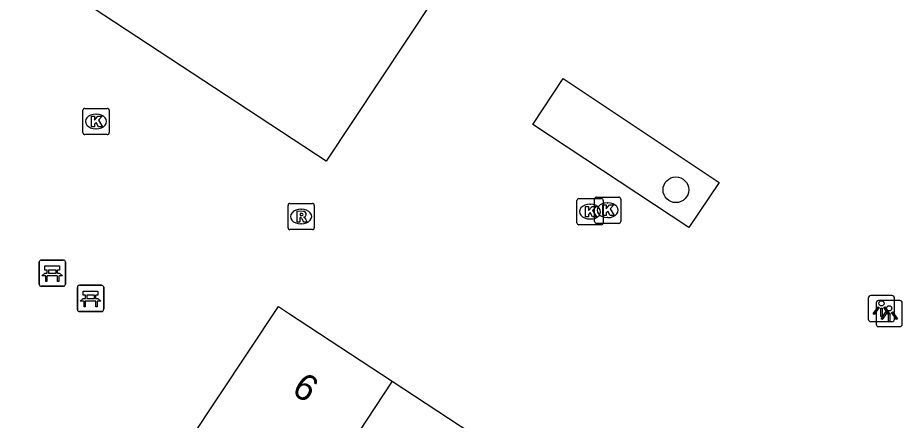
# Model space of a CAD drawing. Extents: x 159280 to 160375, y 384531 to 385872.
# Drawn here: x 159619.11 to 159652.81, y 385093.17 to 385108.51 of the extents above; entities that cross this region are included whole.
import ezdxf

# ---------------------------------------------------------------- set-up
doc = ezdxf.new("R2010")
doc.units = 0
for name, color, linetype in [('IMGEO_Bank', 7, 'Continuous'), ('IMGEO_Boom', 7, 'Continuous'), ('IMGEO_Kolk', 7, 'Continuous'), ('IMGEO_Lichtpunt', 7, 'Continuous'), ('IMGEO_Pand', 7, 'Continuous'), ('IMGEO_Pand_nummerreeks', 7, 'Continuous'), ('IMGEO_Rioolput', 7, 'Continuous'), ('IMGEO_Voetpad_open', 7, 'Continuous')]:
    doc.layers.add(name, color=color, linetype=linetype)

msp = doc.modelspace()

# ---------------------------------------------------------------- linework, layer by layer
at = {"layer": 'IMGEO_Bank'}
for p, q in [((159619.924, 385098.35), (159619.924, 385099.191)), ((159619.924, 385099.191), (159619.924, 385098.35)), ((159619.999, 385099.275), (159620.84, 385099.275)), ((159620.84, 385099.275), (159619.999, 385099.275)), ((159620.924, 385099.2), (159620.924, 385098.359)), ((159620.924, 385098.359), (159620.924, 385099.2)), ((159620.621, 385098.673), (159620.228, 385098.673)), ((159620.233, 385098.781), (159620.233, 385098.887)), ((159620.277, 385098.887), (159620.277, 385098.781)), ((159620.565, 385098.893), (159620.283, 385098.893)), ((159620.283, 385098.775), (159620.565, 385098.775)), ((159620.571, 385098.781), (159620.571, 385098.887)), ((159620.615, 385098.887), (159620.615, 385098.781)), ((159621.457, 385098.312), (159622.298, 385098.312)), ((159622.298, 385098.312), (159621.457, 385098.312)), ((159620.849, 385098.275), (159620.008, 385098.275)), ((159620.008, 385098.275), (159620.849, 385098.275)), ((159621.382, 385097.387), (159621.382, 385098.228)), ((159621.382, 385098.228), (159621.382, 385097.387)), ((159622.382, 385098.237), (159622.382, 385097.396)), ((159622.382, 385097.396), (159622.382, 385098.237)), ((159622.079, 385097.71), (159621.686, 385097.71)), ((159621.691, 385097.818), (159621.691, 385097.924)), ((159621.735, 385097.924), (159621.735, 385097.818)), ((159622.023, 385097.93), (159621.741, 385097.93)), ((159621.741, 385097.812), (159622.023, 385097.812)), ((159622.029, 385097.818), (159622.029, 385097.924)), ((159622.073, 385097.924), (159622.073, 385097.818)), ((159622.307, 385097.312), (159621.466, 385097.312)), ((159621.466, 385097.312), (159622.307, 385097.312))]:
    msp.add_line(p, q, dxfattribs=at)
for points in [[(159620.227, 385098.893), (159620.141, 385098.893), (159620.141, 385099.054), (159620.704, 385099.054), (159620.704, 385098.893), (159620.621, 385098.893)], [(159620.171, 385098.673), (159620.029, 385098.673), (159620.141, 385098.775), (159620.227, 385098.775)], [(159620.221, 385098.666), (159620.221, 385098.459), (159620.178, 385098.459), (159620.178, 385098.666)], [(159620.621, 385098.775), (159620.704, 385098.775), (159620.816, 385098.673), (159620.677, 385098.673)], [(159620.671, 385098.666), (159620.671, 385098.459), (159620.627, 385098.459), (159620.627, 385098.666)], [(159621.685, 385097.93), (159621.599, 385097.93), (159621.599, 385098.091), (159622.162, 385098.091), (159622.162, 385097.93), (159622.079, 385097.93)], [(159621.629, 385097.71), (159621.487, 385097.71), (159621.599, 385097.812), (159621.685, 385097.812)], [(159621.679, 385097.703), (159621.679, 385097.496), (159621.636, 385097.496), (159621.636, 385097.703)], [(159622.079, 385097.812), (159622.162, 385097.812), (159622.274, 385097.71), (159622.135, 385097.71)], [(159622.129, 385097.703), (159622.129, 385097.496), (159622.085, 385097.496), (159622.085, 385097.703)]]:
    msp.add_lwpolyline(points, dxfattribs=at)
for centre, radius, start, end in [((159620.002, 385099.197), 0.0779, 92.4484, 184.2845), ((159620.002, 385099.197), 0.0779, 92.4484, 184.2845), ((159620.846, 385099.197), 0.0779, 2.4484, 94.2845), ((159620.846, 385099.197), 0.0779, 2.4484, 94.2845), ((159620.171, 385098.666), 0.00671, 2.8957, 87.1043), ((159620.228, 385098.666), 0.00671, 92.8957, 177.1043), ((159620.226, 385098.886), 0.00671, 2.8957, 87.1043), ((159620.226, 385098.782), 0.00671, 272.8957, 357.1043), ((159620.283, 385098.886), 0.00671, 92.8957, 177.1043), ((159620.283, 385098.782), 0.00671, 182.8957, 267.1043), ((159620.565, 385098.886), 0.00671, 2.8957, 87.1043), ((159620.565, 385098.782), 0.00671, 272.8957, 357.1043), ((159620.622, 385098.886), 0.00671, 92.8957, 177.1043), ((159620.622, 385098.782), 0.00671, 182.8957, 267.1043), ((159620.62, 385098.666), 0.00671, 2.8957, 87.1043), ((159620.677, 385098.666), 0.00671, 92.8957, 177.1043), ((159620.002, 385098.353), 0.0779, 182.4484, 274.2845), ((159620.002, 385098.353), 0.0779, 182.4484, 274.2845), ((159620.846, 385098.353), 0.0779, 272.4484, 4.2845), ((159620.846, 385098.353), 0.0779, 272.4484, 4.2845), ((159621.46, 385098.234), 0.0779, 92.4484, 184.2845), ((159621.46, 385098.234), 0.0779, 92.4484, 184.2845), ((159622.304, 385098.234), 0.0779, 2.4484, 94.2845), ((159622.304, 385098.234), 0.0779, 2.4484, 94.2845), ((159621.629, 385097.703), 0.00671, 2.8957, 87.1043), ((159621.686, 385097.703), 0.00671, 92.8957, 177.1043), ((159621.684, 385097.923), 0.00671, 2.8957, 87.1043), ((159621.684, 385097.819), 0.00671, 272.8957, 357.1043), ((159621.741, 385097.923), 0.00671, 92.8957, 177.1043), ((159621.741, 385097.819), 0.00671, 182.8957, 267.1043), ((159622.023, 385097.923), 0.00671, 2.8957, 87.1043), ((159622.023, 385097.819), 0.00671, 272.8957, 357.1043), ((159622.08, 385097.923), 0.00671, 92.8957, 177.1043), ((159622.08, 385097.819), 0.00671, 182.8957, 267.1043), ((159622.078, 385097.703), 0.00671, 2.8957, 87.1043), ((159622.135, 385097.703), 0.00671, 92.8957, 177.1043), ((159621.46, 385097.39), 0.0779, 182.4484, 274.2845), ((159621.46, 385097.39), 0.0779, 182.4484, 274.2845), ((159622.304, 385097.39), 0.0779, 272.4484, 4.2845), ((159622.304, 385097.39), 0.0779, 272.4484, 4.2845)]:
    msp.add_arc(centre, radius, start, end, dxfattribs=at)
at = {"layer": 'IMGEO_Boom'}
msp.add_circle((159644.186, 385101.95), 0.489, dxfattribs=at)
at = {"layer": 'IMGEO_Kolk'}
for p, q in [((159621.666, 385105.054), (159622.518, 385105.054)), ((159621.591, 385104.128), (159621.591, 385104.98)), ((159622.079, 385104.834), (159622.104, 385104.834)), ((159622.592, 385104.98), (159622.592, 385104.128)), ((159622.518, 385104.054), (159621.666, 385104.054)), ((159622.102, 385104.274), (159622.077, 385104.274)), ((159641.159, 385101.672), (159642.011, 385101.672)), ((159640.417, 385100.692), (159640.417, 385101.544)), ((159640.492, 385101.618), (159641.344, 385101.618)), ((159640.905, 385101.398), (159640.93, 385101.398)), ((159641.084, 385100.746), (159641.084, 385101.598)), ((159641.418, 385101.544), (159641.418, 385100.692)), ((159641.572, 385101.452), (159641.597, 385101.452)), ((159642.085, 385101.598), (159642.085, 385100.746)), ((159640.928, 385100.838), (159640.903, 385100.838)), ((159642.011, 385100.672), (159641.159, 385100.672)), ((159641.595, 385100.892), (159641.57, 385100.892)), ((159641.344, 385100.618), (159640.492, 385100.618))]:
    msp.add_line(p, q, dxfattribs=at)
for points in [[(159621.666, 385105.054), (159622.518, 385105.054)], [(159621.591, 385104.128), (159621.591, 385104.98)], [(159621.912, 385104.754), (159622.035, 385104.754), (159622.035, 385104.603), (159622.165, 385104.754), (159622.329, 385104.754), (159622.183, 385104.603), (159622.336, 385104.354), (159622.184, 385104.354), (159622.099, 385104.518), (159622.035, 385104.451), (159622.035, 385104.354), (159621.912, 385104.354), (159621.912, 385104.754)], [(159622.592, 385104.98), (159622.592, 385104.128)], [(159622.518, 385104.054), (159621.666, 385104.054)], [(159641.159, 385101.672), (159642.011, 385101.672)], [(159640.417, 385100.692), (159640.417, 385101.544)], [(159640.492, 385101.618), (159641.344, 385101.618)], [(159641.084, 385100.746), (159641.084, 385101.598)], [(159641.405, 385101.372), (159641.528, 385101.372), (159641.528, 385101.221), (159641.658, 385101.372), (159641.822, 385101.372), (159641.676, 385101.221), (159641.829, 385100.972), (159641.677, 385100.972), (159641.592, 385101.136), (159641.528, 385101.069), (159641.528, 385100.972), (159641.405, 385100.972), (159641.405, 385101.372)], [(159641.418, 385101.544), (159641.418, 385100.692)], [(159642.085, 385101.598), (159642.085, 385100.746)], [(159640.738, 385101.318), (159640.861, 385101.318), (159640.861, 385101.167), (159640.991, 385101.318), (159641.155, 385101.318), (159641.009, 385101.167), (159641.162, 385100.918), (159641.01, 385100.918), (159640.925, 385101.082), (159640.861, 385101.015), (159640.861, 385100.918), (159640.738, 385100.918), (159640.738, 385101.318)], [(159642.011, 385100.672), (159641.159, 385100.672)], [(159641.344, 385100.618), (159640.492, 385100.618)]]:
    msp.add_lwpolyline(points, dxfattribs=at)
for centre, start, end in [((159621.668, 385104.978), 91.552, 178.448), ((159621.668, 385104.978), 91.552, 178.448), ((159622.516, 385104.978), 1.552, 88.448), ((159622.516, 385104.978), 1.552, 88.448), ((159621.668, 385104.13), 181.552, 268.448), ((159621.668, 385104.13), 181.552, 268.448), ((159622.516, 385104.13), 271.552, 358.448), ((159622.516, 385104.13), 271.552, 358.448), ((159641.161, 385101.596), 91.552, 178.448), ((159641.161, 385101.596), 91.552, 178.448), ((159642.009, 385101.596), 1.552, 88.448), ((159642.009, 385101.596), 1.552, 88.448), ((159640.494, 385101.542), 91.552, 178.448), ((159640.494, 385101.542), 91.552, 178.448), ((159641.342, 385101.542), 1.552, 88.448), ((159641.342, 385101.542), 1.552, 88.448), ((159640.494, 385100.694), 181.552, 268.448), ((159640.494, 385100.694), 181.552, 268.448), ((159641.161, 385100.748), 181.552, 268.448), ((159641.161, 385100.748), 181.552, 268.448), ((159641.342, 385100.694), 271.552, 358.448), ((159641.342, 385100.694), 271.552, 358.448), ((159642.009, 385100.748), 271.552, 358.448), ((159642.009, 385100.748), 271.552, 358.448)]:
    msp.add_arc(centre, 0.0765, start, end, dxfattribs=at)
for centre, major_axis, ratio, start_param, end_param in [((159622.078, 385104.554), (-0.387, 0.002), 0.722429, 4.712389, 7.853982), ((159622.103, 385104.554), (-0.39, 0.002), 0.717154, 1.570796, 4.712389), ((159640.904, 385101.118), (-0.387, 0.002), 0.722429, 4.712389, 7.853982), ((159640.929, 385101.118), (-0.39, 0.002), 0.717154, 1.570796, 4.712389), ((159641.571, 385101.172), (-0.387, 0.002), 0.722429, 4.712389, 7.853982), ((159641.596, 385101.172), (-0.39, 0.002), 0.717154, 1.570796, 4.712389)]:
    msp.add_ellipse(centre, major_axis=major_axis, ratio=ratio, start_param=start_param, end_param=end_param, dxfattribs=at)
at = {"layer": 'IMGEO_Lichtpunt'}
for p, q in [((159651.518, 385097.827), (159651.518, 385097.02)), ((159651.518, 385097.827), (159651.518, 385097.02)), ((159652.42, 385097.922), (159651.612, 385097.922)), ((159652.42, 385097.922), (159651.612, 385097.922)), ((159651.817, 385097.638), (159651.817, 385096.831)), ((159651.817, 385097.638), (159651.817, 385096.831)), ((159652.719, 385097.733), (159651.911, 385097.733)), ((159652.719, 385097.733), (159651.911, 385097.733)), ((159652.514, 385097.02), (159652.514, 385097.827)), ((159652.514, 385097.02), (159652.514, 385097.827)), ((159652.813, 385096.831), (159652.813, 385097.638)), ((159652.813, 385096.831), (159652.813, 385097.638)), ((159651.612, 385096.926), (159652.42, 385096.926)), ((159651.612, 385096.926), (159652.42, 385096.926)), ((159651.911, 385096.737), (159652.719, 385096.737)), ((159651.911, 385096.737), (159652.719, 385096.737))]:
    msp.add_line(p, q, dxfattribs=at)
for points in [[(159651.892, 385097.491), (159651.931, 385097.463), (159651.743, 385097.201), (159651.705, 385097.228), (159651.892, 385097.491)], [(159651.994, 385097.443), (159652.041, 385097.443), (159652.041, 385097.121), (159651.994, 385097.121), (159651.994, 385097.443)], [(159652.191, 385097.302), (159652.23, 385097.274), (159652.042, 385097.012), (159652.004, 385097.039), (159652.191, 385097.302)], [(159652.104, 385097.463), (159652.142, 385097.49), (159652.329, 385097.228), (159652.29, 385097.2), (159652.104, 385097.463)], [(159652.403, 385097.274), (159652.441, 385097.301), (159652.628, 385097.039), (159652.589, 385097.011), (159652.403, 385097.274)], [(159652.293, 385097.254), (159652.34, 385097.254), (159652.34, 385096.932), (159652.293, 385096.932), (159652.293, 385097.254)]]:
    msp.add_lwpolyline(points, dxfattribs=at)
for centre in [(159652.017, 385097.625), (159652.316, 385097.436)]:
    msp.add_circle(centre, 0.0994, dxfattribs=at)
for centre, start, end in [((159651.612, 385097.827), 90, 180), ((159651.612, 385097.827), 90, 180), ((159651.911, 385097.638), 90, 180), ((159651.911, 385097.638), 90, 180), ((159652.42, 385097.827), 0, 90), ((159652.42, 385097.827), 0, 90), ((159652.719, 385097.638), 0, 90), ((159652.719, 385097.638), 0, 90), ((159651.612, 385097.02), 180, 270), ((159651.612, 385097.02), 180, 270), ((159652.42, 385097.02), 270, 0), ((159652.42, 385097.02), 270, 360), ((159651.911, 385096.831), 180, 270), ((159651.911, 385096.831), 180, 270), ((159652.719, 385096.831), 270, 0), ((159652.719, 385096.831), 270, 360)]:
    msp.add_arc(centre, 0.0946, start, end, dxfattribs=at)
at = {"layer": 'IMGEO_Pand'}
for points in [[(159640.072, 385119.577), (159638.288, 385116.823), (159633.852, 385109.979), (159634.946, 385109.213), (159630.864, 385103.045), (159608.799, 385117.538), (159620.204, 385134.886), (159628.974, 385129.136)], [(159621.083, 385085.514), (159629.049, 385097.508), (159629.43, 385097.251), (159633.373, 385094.661)], [(159633.373, 385094.661), (159627.88, 385086.299)], [(159633.373, 385094.661), (159637.7, 385091.818)]]:
    msp.add_lwpolyline(points, dxfattribs=at)
at = {"layer": 'IMGEO_Rioolput'}
for p, q in [((159629.406, 385100.506), (159629.406, 385101.358)), ((159629.481, 385101.432), (159630.333, 385101.432)), ((159630.407, 385101.358), (159630.407, 385100.506)), ((159629.894, 385101.212), (159629.919, 385101.212)), ((159629.917, 385100.652), (159629.892, 385100.652)), ((159630.333, 385100.432), (159629.481, 385100.432))]:
    msp.add_line(p, q, dxfattribs=at)
for points in [[(159629.406, 385100.506), (159629.406, 385101.358)], [(159629.481, 385101.432), (159630.333, 385101.432)], [(159630.407, 385101.358), (159630.407, 385100.506)], [(159629.995, 385101.13), (159629.743, 385101.132), (159629.743, 385100.732)], [(159629.921, 385101.051), (159629.867, 385101.051), (159629.867, 385100.97)], [(159629.743, 385100.732), (159629.867, 385100.732), (159629.867, 385100.894), (159629.878, 385100.894)], [(159629.867, 385100.97), (159629.919, 385100.97)], [(159629.925, 385100.865), (159629.996, 385100.732), (159630.136, 385100.732), (159630.071, 385100.858)], [(159630.333, 385100.432), (159629.481, 385100.432)]]:
    msp.add_lwpolyline(points, dxfattribs=at)
for centre, radius, start, end in [((159629.483, 385101.356), 0.0765, 91.552, 178.448), ((159629.483, 385101.356), 0.0765, 91.552, 178.448), ((159630.331, 385101.356), 0.0765, 1.552, 88.448), ((159630.331, 385101.356), 0.0765, 1.552, 88.448), ((159629.927, 385100.955), 0.0964, 77.0061, 93.1865), ((159629.941, 385101.012), 0.0378, 276.6634, 79.6772), ((159629.994, 385101.02), 0.109, 350.3612, 89.416), ((159629.992, 385101.02), 0.112, 277.5842, 350.9817), ((159629.877, 385100.841), 0.0533, 26.0293, 88.6989), ((159629.903, 385101.159), 0.19, 274.7715, 282.9687), ((159629.976, 385100.805), 0.108, 29.5134, 73.7905), ((159629.483, 385100.508), 0.0765, 181.552, 268.448), ((159629.483, 385100.508), 0.0765, 181.552, 268.448), ((159630.331, 385100.508), 0.0765, 271.552, 358.448), ((159630.331, 385100.508), 0.0765, 271.552, 358.448)]:
    msp.add_arc(centre, radius, start, end, dxfattribs=at)
for centre, major_axis, ratio, start_param, end_param in [((159629.893, 385100.932), (-0.387, 0.002), 0.722429, 4.712389, 7.853982), ((159629.918, 385100.932), (-0.39, 0.002), 0.717154, 1.570796, 4.712389)]:
    msp.add_ellipse(centre, major_axis=major_axis, ratio=ratio, start_param=start_param, end_param=end_param, dxfattribs=at)
at = {"layer": 'IMGEO_Voetpad_open'}
msp.add_lwpolyline([(159644.681, 385100.51), (159638.737, 385104.433), (159639.89, 385106.189), (159645.834, 385102.231), (159644.681, 385100.51)], dxfattribs=at)

# ---------------------------------------------------------------- texts
at = {"layer": 'IMGEO_Pand_nummerreeks'}
msp.add_text('6', height=1, rotation=326.6997, dxfattribs=at).set_placement((159629.5, 385094.214))

doc.saveas('drawing.dxf')
